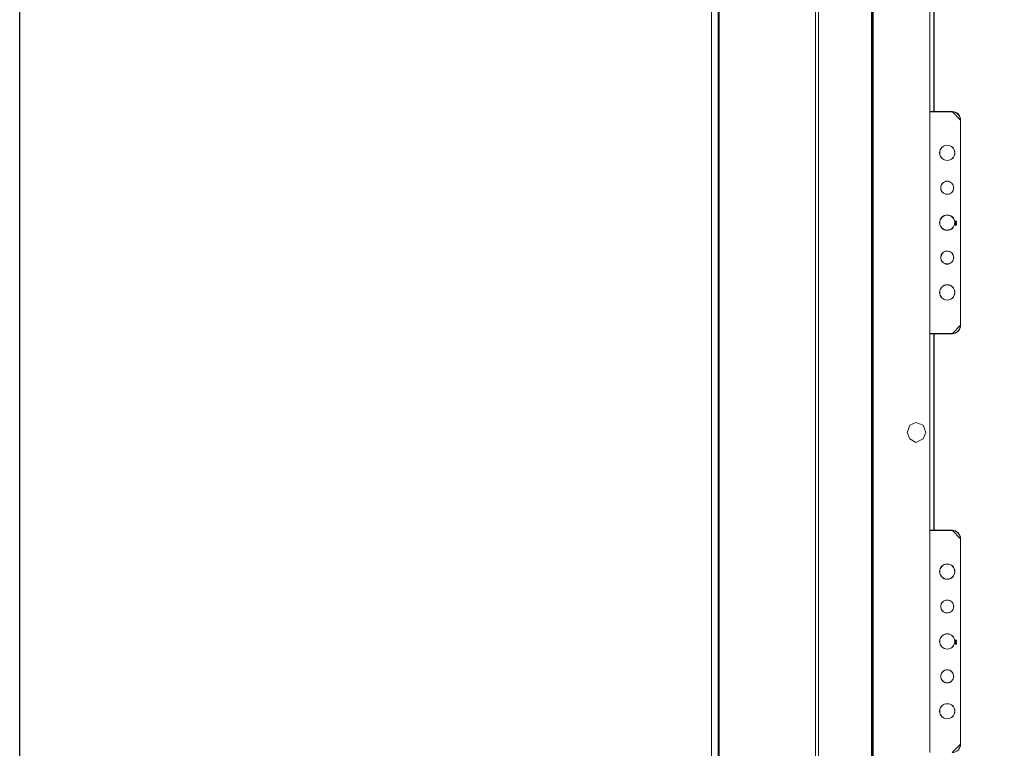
# Model space of a CAD drawing. Header units: millimetres. Extents: x -1290 to 1795, y -4192 to -1311.
# Tile 670 of 1056: x 1365 to 1435, y -2619 to -2567. Entities that reach past the tile are written whole.
import ezdxf

# ---------------------------------------------------------------- set-up
doc = ezdxf.new("R2010")
doc.units = ezdxf.units.MM
doc.linetypes.add('REDNIA', pattern=[0])
doc.layers.add('51', color=7, linetype='Continuous')
doc.layers.add('Aparatura', color=7, linetype='Continuous', lineweight=13)

# ---------------------------------------------------------------- blocks, each defined once
blk = doc.blocks.new('*U329')
at = {"layer": '51', "color": 254}
for points in [[(86.15357, -349.544654), (86.839261, -349.544654), (86.15357, -349.544654)], [(86.370198, -349.268169), (86.370198, -350.07249), (86.370198, -349.268169)]]:
    blk.add_lwpolyline(points, close=True, dxfattribs=at)
blk = doc.blocks.new('*U342')
at = {"layer": '51', "color": 254}
for points in [[(86.15357, -350.467469), (86.839261, -350.467469), (86.15357, -350.467469)], [(86.370198, -350.190984), (86.370198, -350.934262), (86.370198, -350.190984)], [(86.15357, -499.466103), (86.839261, -499.466103), (86.15357, -499.466103)], [(86.370198, -499.189618), (86.370198, -499.993938), (86.370198, -499.189618)]]:
    blk.add_lwpolyline(points, close=True, dxfattribs=at)
blk = doc.blocks.new('*U356')
at = {"layer": '51', "color": 254}
for points in [[(86.15357, -500.388917), (86.839261, -500.388917), (86.15357, -500.388917)], [(86.370198, -500.112432), (86.370198, -500.855711), (86.370198, -500.112432)]]:
    blk.add_lwpolyline(points, close=True, dxfattribs=at)

msp = doc.modelspace()

# ---------------------------------------------------------------- linework, layer by layer
at = {"layer": 'Aparatura', "color": 7, "lineweight": 13}
for points in [[(1414.284, -2691.042), (1414.284, -2678.186), (1414.548, -2678.186), (1414.548, -2678.186), (1414.548, -2514.25), (1414.284, -2514.25), (1414.284, -2501.443), (1414.717, -2500.421), (1415.679, -2500.048), (1429.49, -2500.048), (1429.49, -2500.313), (1532.466, -2500.313), (1532.466, -2500.048), (1546.277, -2500.048), (1547.239, -2500.421), (1547.672, -2501.443), (1547.672, -2514.25), (1547.408, -2514.25), (1547.408, -2678.186), (1547.672, -2678.186), (1547.672, -2691.042)], [(1414.284, -2691.042), (1414.284, -2678.186), (1414.548, -2678.186), (1414.548, -2678.186), (1414.548, -2514.25), (1414.284, -2514.25), (1414.284, -2501.443), (1414.717, -2500.421), (1415.679, -2500.048), (1429.49, -2500.048), (1429.49, -2500.313), (1532.466, -2500.313), (1532.466, -2500.048), (1546.277, -2500.048), (1547.239, -2500.421), (1547.672, -2501.443), (1547.672, -2514.25), (1547.408, -2514.25), (1547.408, -2678.186), (1547.672, -2678.186), (1547.672, -2691.042)], [(1414.29, -2691.036), (1414.29, -2678.181), (1414.555, -2678.181), (1414.555, -2678.181), (1414.555, -2514.256), (1414.29, -2514.256), (1414.29, -2501.449), (1414.723, -2500.427), (1415.686, -2500.055), (1429.495, -2500.055), (1429.495, -2500.319), (1532.461, -2500.319), (1532.461, -2500.055), (1546.271, -2500.055), (1547.233, -2500.427), (1547.666, -2501.449), (1547.666, -2514.256), (1547.401, -2514.256), (1547.401, -2678.181), (1547.666, -2678.181), (1547.666, -2691.036)], [(1414.078, -2681.198), (1414.078, -2511.287)], [(1425.58, -2511.346), (1425.58, -2681.223)], [(1425.635, -2680.884), (1425.635, -2511.444)], [(1414.627, -2514.352), (1414.627, -2678.229)], [(1429.993, -2559.178), (1429.993, -2573.273), (1430.09, -2573.273), (1431.295, -2573.273), (1431.415, -2573.285), (1431.524, -2573.321), (1431.632, -2573.369), (1431.717, -2573.441), (1431.789, -2573.537), (1431.849, -2573.646), (1431.885, -2573.754), (1431.897, -2573.874), (1431.897, -2588.558), (1431.885, -2588.678), (1431.849, -2588.786), (1431.789, -2588.895), (1431.717, -2588.979), (1431.632, -2589.051), (1431.524, -2589.111), (1431.415, -2589.147), (1431.295, -2589.159), (1430.09, -2589.159), (1429.993, -2589.159), (1429.993, -2603.242), (1430.09, -2603.242), (1431.295, -2603.242), (1431.415, -2603.254), (1431.524, -2603.29), (1431.632, -2603.35), (1431.717, -2603.422), (1431.789, -2603.518), (1431.849, -2603.614), (1431.885, -2603.735), (1431.897, -2603.843), (1431.897, -2618.539), (1431.885, -2618.659), (1431.849, -2618.767), (1431.789, -2618.875)], [(1430, -2559.181), (1430, -2573.275), (1430.096, -2573.275), (1431.299, -2573.275), (1431.419, -2573.287), (1431.528, -2573.323), (1431.636, -2573.371), (1431.72, -2573.443), (1431.792, -2573.539), (1431.852, -2573.647), (1431.888, -2573.756), (1431.9, -2573.876), (1431.9, -2588.558), (1431.888, -2588.679), (1431.852, -2588.787), (1431.792, -2588.895), (1431.72, -2588.979), (1431.636, -2589.052), (1431.528, -2589.112), (1431.419, -2589.148), (1431.299, -2589.16), (1430.096, -2589.16), (1430, -2589.16), (1430, -2603.241), (1430.096, -2603.241), (1431.299, -2603.241), (1431.419, -2603.253), (1431.528, -2603.289), (1431.636, -2603.349), (1431.72, -2603.421), (1431.792, -2603.518), (1431.852, -2603.614), (1431.888, -2603.734), (1431.9, -2603.842), (1431.9, -2618.537), (1431.888, -2618.657), (1431.852, -2618.765), (1431.792, -2618.874)], [(1431.798, -2618.88), (1431.859, -2618.772), (1431.895, -2618.663), (1431.907, -2618.543), (1431.907, -2603.836), (1431.895, -2603.728), (1431.859, -2603.608), (1431.798, -2603.511), (1431.726, -2603.415), (1431.641, -2603.343), (1431.532, -2603.283), (1431.423, -2603.247), (1431.302, -2603.235), (1430.092, -2603.235), (1429.995, -2603.235), (1429.693, -2603.235), (1429.693, -2603.487), (1429.693, -2603.487), (1429.693, -2619.145)]]:
    msp.add_lwpolyline(points, dxfattribs=at)
for points in [[(1421.525, -2506.854), (1421.525, -2685.583), (1421.525, -2506.854)], [(1421.73, -2506.854), (1421.73, -2685.583), (1421.73, -2506.854)], [(1536.436, -2511.287), (1426.667, -2511.287), (1426.582, -2511.287), (1425.52, -2511.287), (1425.52, -2681.198), (1536.436, -2681.198), (1536.436, -2511.287)], [(1425.635, -2680.884), (1535.26, -2680.884), (1535.344, -2680.884), (1536.321, -2680.884), (1536.321, -2511.444), (1425.635, -2511.444), (1425.635, -2680.884)], [(1414.548, -2514.25), (1414.548, -2678.187), (1414.548, -2514.25)], [(1425.581, -2678.229), (1425.581, -2514.352), (1415.697, -2514.352), (1414.627, -2514.352), (1414.627, -2678.229), (1415.697, -2678.229), (1425.581, -2678.229)], [(1425.581, -2678.229), (1425.581, -2514.352), (1415.697, -2514.352), (1414.627, -2514.352), (1414.627, -2678.229), (1415.697, -2678.229), (1425.581, -2678.229)], [(1429.693, -2559.175), (1429.693, -2573.534), (1429.693, -2559.175)], [(1430.007, -2573.281), (1430.007, -2559.175), (1429.693, -2559.175), (1429.693, -2573.281), (1430.007, -2573.281)], [(1430, -2573.275), (1430, -2559.181), (1429.699, -2559.181), (1429.699, -2573.275), (1430, -2573.275)], [(1429.993, -2559.175), (1429.993, -2573.281), (1429.993, -2559.175)], [(1429.693, -2573.268), (1429.693, -2589.166), (1429.693, -2573.268)], [(1429.693, -2573.268), (1430.103, -2573.268), (1429.693, -2573.268)], [(1429.693, -2573.521), (1429.693, -2589.166), (1429.995, -2589.166), (1430.092, -2589.166), (1431.302, -2589.166), (1431.423, -2589.154), (1431.532, -2589.118), (1431.641, -2589.058), (1431.726, -2588.986), (1431.798, -2588.901), (1431.859, -2588.793), (1431.895, -2588.685), (1431.907, -2588.564), (1431.907, -2573.87), (1431.895, -2573.75), (1431.859, -2573.641), (1431.798, -2573.533), (1431.726, -2573.437), (1431.641, -2573.364), (1431.532, -2573.316), (1431.423, -2573.28), (1431.302, -2573.268), (1430.092, -2573.268), (1429.995, -2573.268), (1429.693, -2573.268), (1429.693, -2573.521)], [(1431.306, -2573.268), (1430.09, -2573.268), (1431.306, -2573.268)], [(1431.907, -2573.883), (1431.895, -2573.76), (1431.858, -2573.649), (1431.797, -2573.538), (1431.723, -2573.44), (1431.637, -2573.366), (1431.526, -2573.317), (1431.415, -2573.28), (1431.292, -2573.268), (1431.907, -2573.883)], [(1431.894, -2573.869), (1431.894, -2588.565), (1431.894, -2573.869)], [(1431.498, -2576.221), (1431.486, -2576.111), (1431.449, -2576.002), (1431.401, -2575.917), (1431.34, -2575.831), (1431.255, -2575.771), (1431.157, -2575.722), (1431.06, -2575.685), (1430.95, -2575.673), (1430.841, -2575.685), (1430.731, -2575.722), (1430.646, -2575.771), (1430.561, -2575.831), (1430.5, -2575.917), (1430.439, -2576.002), (1430.414, -2576.111), (1430.402, -2576.221), (1430.414, -2576.33), (1430.439, -2576.428), (1430.5, -2576.525), (1430.561, -2576.61), (1430.646, -2576.671), (1430.731, -2576.72), (1430.841, -2576.756), (1430.95, -2576.768), (1431.06, -2576.756), (1431.157, -2576.72), (1431.255, -2576.671), (1431.34, -2576.61), (1431.401, -2576.525), (1431.449, -2576.428), (1431.486, -2576.33), (1431.498, -2576.221)], [(1431.498, -2576.221), (1431.486, -2576.33), (1431.449, -2576.428), (1431.401, -2576.525), (1431.34, -2576.61), (1431.255, -2576.671), (1431.157, -2576.72), (1431.06, -2576.756), (1430.95, -2576.768), (1430.841, -2576.756), (1430.731, -2576.72), (1430.646, -2576.671), (1430.561, -2576.61), (1430.5, -2576.525), (1430.439, -2576.428), (1430.414, -2576.33), (1430.402, -2576.221), (1430.414, -2576.111), (1430.439, -2576.002), (1430.5, -2575.917), (1430.561, -2575.831), (1430.646, -2575.771), (1430.731, -2575.722), (1430.841, -2575.685), (1430.95, -2575.673), (1431.06, -2575.685), (1431.157, -2575.722), (1431.255, -2575.771), (1431.34, -2575.831), (1431.401, -2575.917), (1431.449, -2576.002), (1431.486, -2576.111), (1431.498, -2576.221)], [(1430.402, -2576.221), (1430.414, -2576.33), (1430.439, -2576.428), (1430.5, -2576.525), (1430.561, -2576.61), (1430.646, -2576.671), (1430.731, -2576.72), (1430.841, -2576.756), (1430.95, -2576.768), (1431.06, -2576.756), (1431.157, -2576.72), (1431.255, -2576.671), (1431.34, -2576.61), (1431.401, -2576.525), (1431.449, -2576.428), (1431.486, -2576.33), (1431.498, -2576.221), (1431.486, -2576.111), (1431.449, -2576.002), (1431.401, -2575.917), (1431.34, -2575.831), (1431.255, -2575.771), (1431.157, -2575.722), (1431.06, -2575.685), (1430.95, -2575.673), (1430.841, -2575.685), (1430.731, -2575.722), (1430.646, -2575.771), (1430.561, -2575.831), (1430.5, -2575.917), (1430.439, -2576.002), (1430.414, -2576.111), (1430.402, -2576.221)], [(1430.409, -2576.221), (1430.421, -2576.329), (1430.445, -2576.425), (1430.505, -2576.522), (1430.565, -2576.606), (1430.649, -2576.666), (1430.734, -2576.714), (1430.842, -2576.75), (1430.95, -2576.762), (1431.059, -2576.75), (1431.155, -2576.714), (1431.251, -2576.666), (1431.335, -2576.606), (1431.396, -2576.522), (1431.444, -2576.425), (1431.48, -2576.329), (1431.492, -2576.221), (1431.48, -2576.113), (1431.444, -2576.004), (1431.396, -2575.92), (1431.335, -2575.836), (1431.251, -2575.776), (1431.155, -2575.728), (1431.059, -2575.692), (1430.95, -2575.68), (1430.842, -2575.692), (1430.734, -2575.728), (1430.649, -2575.776), (1430.565, -2575.836), (1430.505, -2575.92), (1430.445, -2576.004), (1430.421, -2576.113), (1430.409, -2576.221)], [(1431.414, -2578.722), (1431.402, -2578.625), (1431.377, -2578.539), (1431.328, -2578.454), (1431.28, -2578.393), (1431.206, -2578.332), (1431.133, -2578.283), (1431.036, -2578.259), (1430.95, -2578.246), (1430.853, -2578.259), (1430.767, -2578.283), (1430.682, -2578.332), (1430.621, -2578.393), (1430.56, -2578.454), (1430.523, -2578.539), (1430.486, -2578.625), (1430.486, -2578.722), (1430.486, -2578.808), (1430.523, -2578.905), (1430.56, -2578.978), (1430.621, -2579.051), (1430.682, -2579.1), (1430.767, -2579.149), (1430.853, -2579.173), (1430.95, -2579.186), (1431.036, -2579.173), (1431.133, -2579.149), (1431.206, -2579.1), (1431.28, -2579.051), (1431.328, -2578.978), (1431.377, -2578.905), (1431.402, -2578.808), (1431.414, -2578.722)], [(1431.414, -2578.722), (1431.402, -2578.808), (1431.377, -2578.905), (1431.328, -2578.978), (1431.28, -2579.051), (1431.206, -2579.1), (1431.133, -2579.149), (1431.036, -2579.173), (1430.95, -2579.186), (1430.853, -2579.173), (1430.767, -2579.149), (1430.682, -2579.1), (1430.621, -2579.051), (1430.56, -2578.978), (1430.523, -2578.905), (1430.486, -2578.808), (1430.486, -2578.722), (1430.486, -2578.625), (1430.523, -2578.539), (1430.56, -2578.454), (1430.621, -2578.393), (1430.682, -2578.332), (1430.767, -2578.283), (1430.853, -2578.259), (1430.95, -2578.246), (1431.036, -2578.259), (1431.133, -2578.283), (1431.206, -2578.332), (1431.28, -2578.393), (1431.328, -2578.454), (1431.377, -2578.539), (1431.402, -2578.625), (1431.414, -2578.722)], [(1430.95, -2579.186), (1431.036, -2579.173), (1431.133, -2579.149), (1431.206, -2579.1), (1431.28, -2579.051), (1431.328, -2578.978), (1431.377, -2578.905), (1431.402, -2578.808), (1431.414, -2578.722), (1431.402, -2578.625), (1431.377, -2578.539), (1431.328, -2578.454), (1431.28, -2578.393), (1431.206, -2578.332), (1431.133, -2578.283), (1431.036, -2578.259), (1430.95, -2578.246), (1430.853, -2578.259), (1430.767, -2578.283), (1430.682, -2578.332), (1430.621, -2578.393), (1430.56, -2578.454), (1430.523, -2578.539), (1430.486, -2578.625), (1430.486, -2578.722), (1430.486, -2578.808), (1430.523, -2578.905), (1430.56, -2578.978), (1430.621, -2579.051), (1430.682, -2579.1), (1430.767, -2579.149), (1430.853, -2579.173), (1430.95, -2579.186)], [(1430.95, -2579.179), (1431.034, -2579.167), (1431.131, -2579.143), (1431.203, -2579.095), (1431.275, -2579.047), (1431.323, -2578.975), (1431.371, -2578.902), (1431.395, -2578.806), (1431.407, -2578.722), (1431.395, -2578.626), (1431.371, -2578.542), (1431.323, -2578.457), (1431.275, -2578.397), (1431.203, -2578.337), (1431.131, -2578.289), (1431.034, -2578.265), (1430.95, -2578.253), (1430.854, -2578.265), (1430.77, -2578.289), (1430.685, -2578.337), (1430.625, -2578.397), (1430.565, -2578.457), (1430.529, -2578.542), (1430.493, -2578.626), (1430.493, -2578.722), (1430.493, -2578.806), (1430.529, -2578.902), (1430.565, -2578.975), (1430.625, -2579.047), (1430.685, -2579.095), (1430.77, -2579.143), (1430.854, -2579.167), (1430.95, -2579.179)], [(1431.498, -2581.211), (1431.486, -2581.101), (1431.449, -2581.004), (1431.401, -2580.907), (1431.34, -2580.834), (1431.255, -2580.761), (1431.157, -2580.712), (1431.06, -2580.675), (1430.95, -2580.675), (1430.841, -2580.675), (1430.731, -2580.712), (1430.646, -2580.761), (1430.561, -2580.834), (1430.5, -2580.907), (1430.439, -2581.004), (1430.414, -2581.101), (1430.402, -2581.211), (1430.414, -2581.321), (1430.439, -2581.43), (1430.5, -2581.515), (1430.561, -2581.601), (1430.646, -2581.674), (1430.731, -2581.722), (1430.841, -2581.747), (1430.95, -2581.759), (1431.06, -2581.747), (1431.157, -2581.722), (1431.255, -2581.674), (1431.34, -2581.601), (1431.401, -2581.515), (1431.449, -2581.43), (1431.486, -2581.321), (1431.498, -2581.211)], [(1430.95, -2581.759), (1431.06, -2581.747), (1431.157, -2581.722), (1431.255, -2581.674), (1431.34, -2581.601), (1431.401, -2581.515), (1431.449, -2581.43), (1431.486, -2581.321), (1431.498, -2581.211), (1431.486, -2581.101), (1431.449, -2581.004), (1431.401, -2580.907), (1431.34, -2580.834), (1431.255, -2580.761), (1431.157, -2580.712), (1431.06, -2580.675), (1430.95, -2580.675), (1430.841, -2580.675), (1430.731, -2580.712), (1430.646, -2580.761), (1430.561, -2580.834), (1430.5, -2580.907), (1430.439, -2581.004), (1430.414, -2581.101), (1430.402, -2581.211), (1430.414, -2581.321), (1430.439, -2581.43), (1430.5, -2581.515), (1430.561, -2581.601), (1430.646, -2581.674), (1430.731, -2581.722), (1430.841, -2581.747), (1430.95, -2581.759)], [(1431.498, -2581.211), (1431.486, -2581.321), (1431.449, -2581.43), (1431.401, -2581.515), (1431.34, -2581.601), (1431.255, -2581.674), (1431.157, -2581.722), (1431.06, -2581.747), (1430.95, -2581.759), (1430.841, -2581.747), (1430.731, -2581.722), (1430.646, -2581.674), (1430.561, -2581.601), (1430.5, -2581.515), (1430.439, -2581.43), (1430.414, -2581.321), (1430.402, -2581.211), (1430.414, -2581.101), (1430.439, -2581.004), (1430.5, -2580.907), (1430.561, -2580.834), (1430.646, -2580.761), (1430.731, -2580.712), (1430.841, -2580.675), (1430.95, -2580.675), (1431.06, -2580.675), (1431.157, -2580.712), (1431.255, -2580.761), (1431.34, -2580.834), (1431.401, -2580.907), (1431.449, -2581.004), (1431.486, -2581.101), (1431.498, -2581.211)], [(1430.95, -2581.752), (1431.059, -2581.74), (1431.155, -2581.716), (1431.251, -2581.668), (1431.335, -2581.596), (1431.396, -2581.512), (1431.444, -2581.428), (1431.48, -2581.319), (1431.492, -2581.211), (1431.48, -2581.103), (1431.444, -2581.007), (1431.396, -2580.91), (1431.335, -2580.838), (1431.251, -2580.766), (1431.155, -2580.718), (1431.059, -2580.682), (1430.95, -2580.682), (1430.842, -2580.682), (1430.734, -2580.718), (1430.649, -2580.766), (1430.565, -2580.838), (1430.505, -2580.91), (1430.445, -2581.007), (1430.421, -2581.103), (1430.409, -2581.211), (1430.421, -2581.319), (1430.445, -2581.428), (1430.505, -2581.512), (1430.565, -2581.596), (1430.649, -2581.668), (1430.734, -2581.716), (1430.842, -2581.74), (1430.95, -2581.752)], [(1431.414, -2583.712), (1431.402, -2583.615), (1431.377, -2583.53), (1431.328, -2583.456), (1431.28, -2583.383), (1431.206, -2583.322), (1431.133, -2583.286), (1431.036, -2583.261), (1430.95, -2583.249), (1430.853, -2583.261), (1430.767, -2583.286), (1430.682, -2583.322), (1430.621, -2583.383), (1430.56, -2583.456), (1430.523, -2583.53), (1430.486, -2583.615), (1430.486, -2583.712), (1430.486, -2583.81), (1430.523, -2583.895), (1430.56, -2583.969), (1430.621, -2584.042), (1430.682, -2584.103), (1430.767, -2584.139), (1430.853, -2584.176), (1430.95, -2584.176), (1431.036, -2584.176), (1431.133, -2584.139), (1431.206, -2584.103), (1431.28, -2584.042), (1431.328, -2583.969), (1431.377, -2583.895), (1431.402, -2583.81), (1431.414, -2583.712)], [(1430.95, -2584.176), (1431.036, -2584.176), (1431.133, -2584.139), (1431.206, -2584.103), (1431.28, -2584.042), (1431.328, -2583.969), (1431.377, -2583.895), (1431.402, -2583.81), (1431.414, -2583.712), (1431.402, -2583.615), (1431.377, -2583.53), (1431.328, -2583.456), (1431.28, -2583.383), (1431.206, -2583.322), (1431.133, -2583.286), (1431.036, -2583.261), (1430.95, -2583.249), (1430.853, -2583.261), (1430.767, -2583.286), (1430.682, -2583.322), (1430.621, -2583.383), (1430.56, -2583.456), (1430.523, -2583.53), (1430.486, -2583.615), (1430.486, -2583.712), (1430.486, -2583.81), (1430.523, -2583.895), (1430.56, -2583.969), (1430.621, -2584.042), (1430.682, -2584.103), (1430.767, -2584.139), (1430.853, -2584.176), (1430.95, -2584.176)], [(1430.95, -2583.249), (1431.036, -2583.261), (1431.133, -2583.286), (1431.206, -2583.322), (1431.28, -2583.383), (1431.328, -2583.456), (1431.377, -2583.53), (1431.402, -2583.615), (1431.414, -2583.712), (1431.402, -2583.81), (1431.377, -2583.895), (1431.328, -2583.969), (1431.28, -2584.042), (1431.206, -2584.103), (1431.133, -2584.139), (1431.036, -2584.176), (1430.95, -2584.176), (1430.853, -2584.176), (1430.767, -2584.139), (1430.682, -2584.103), (1430.621, -2584.042), (1430.56, -2583.969), (1430.523, -2583.895), (1430.486, -2583.81), (1430.486, -2583.712), (1430.486, -2583.615), (1430.523, -2583.53), (1430.56, -2583.456), (1430.621, -2583.383), (1430.682, -2583.322), (1430.767, -2583.286), (1430.853, -2583.261), (1430.95, -2583.249)], [(1430.95, -2584.17), (1431.034, -2584.17), (1431.131, -2584.134), (1431.203, -2584.097), (1431.275, -2584.037), (1431.323, -2583.965), (1431.371, -2583.893), (1431.395, -2583.809), (1431.407, -2583.712), (1431.395, -2583.616), (1431.371, -2583.532), (1431.323, -2583.46), (1431.275, -2583.388), (1431.203, -2583.328), (1431.131, -2583.291), (1431.034, -2583.267), (1430.95, -2583.255), (1430.854, -2583.267), (1430.77, -2583.291), (1430.685, -2583.328), (1430.625, -2583.388), (1430.565, -2583.46), (1430.529, -2583.532), (1430.493, -2583.616), (1430.493, -2583.712), (1430.493, -2583.809), (1430.529, -2583.893), (1430.565, -2583.965), (1430.625, -2584.037), (1430.685, -2584.097), (1430.77, -2584.134), (1430.854, -2584.17), (1430.95, -2584.17)], [(1431.498, -2586.214), (1431.486, -2586.104), (1431.449, -2585.995), (1431.401, -2585.909), (1431.34, -2585.824), (1431.255, -2585.763), (1431.157, -2585.702), (1431.06, -2585.678), (1430.95, -2585.666), (1430.841, -2585.678), (1430.731, -2585.702), (1430.646, -2585.763), (1430.561, -2585.824), (1430.5, -2585.909), (1430.439, -2585.995), (1430.414, -2586.104), (1430.402, -2586.214), (1430.414, -2586.323), (1430.439, -2586.421), (1430.5, -2586.518), (1430.561, -2586.603), (1430.646, -2586.664), (1430.731, -2586.713), (1430.841, -2586.749), (1430.95, -2586.761), (1431.06, -2586.749), (1431.157, -2586.713), (1431.255, -2586.664), (1431.34, -2586.603), (1431.401, -2586.518), (1431.449, -2586.421), (1431.486, -2586.323), (1431.498, -2586.214)], [(1431.498, -2586.214), (1431.486, -2586.104), (1431.449, -2585.995), (1431.401, -2585.909), (1431.34, -2585.824), (1431.255, -2585.763), (1431.157, -2585.702), (1431.06, -2585.678), (1430.95, -2585.666), (1430.841, -2585.678), (1430.731, -2585.702), (1430.646, -2585.763), (1430.561, -2585.824), (1430.5, -2585.909), (1430.439, -2585.995), (1430.414, -2586.104), (1430.402, -2586.214), (1430.414, -2586.323), (1430.439, -2586.421), (1430.5, -2586.518), (1430.561, -2586.603), (1430.646, -2586.664), (1430.731, -2586.713), (1430.841, -2586.749), (1430.95, -2586.761), (1431.06, -2586.749), (1431.157, -2586.713), (1431.255, -2586.664), (1431.34, -2586.603), (1431.401, -2586.518), (1431.449, -2586.421), (1431.486, -2586.323), (1431.498, -2586.214)], [(1430.95, -2585.666), (1431.06, -2585.678), (1431.157, -2585.702), (1431.255, -2585.763), (1431.34, -2585.824), (1431.401, -2585.909), (1431.449, -2585.995), (1431.486, -2586.104), (1431.498, -2586.214), (1431.486, -2586.323), (1431.449, -2586.421), (1431.401, -2586.518), (1431.34, -2586.603), (1431.255, -2586.664), (1431.157, -2586.713), (1431.06, -2586.749), (1430.95, -2586.761), (1430.841, -2586.749), (1430.731, -2586.713), (1430.646, -2586.664), (1430.561, -2586.603), (1430.5, -2586.518), (1430.439, -2586.421), (1430.414, -2586.323), (1430.402, -2586.214), (1430.414, -2586.104), (1430.439, -2585.995), (1430.5, -2585.909), (1430.561, -2585.824), (1430.646, -2585.763), (1430.731, -2585.702), (1430.841, -2585.678), (1430.95, -2585.666)], [(1431.492, -2586.214), (1431.48, -2586.105), (1431.444, -2585.997), (1431.396, -2585.913), (1431.335, -2585.829), (1431.251, -2585.769), (1431.155, -2585.708), (1431.059, -2585.684), (1430.95, -2585.672), (1430.842, -2585.684), (1430.734, -2585.708), (1430.649, -2585.769), (1430.565, -2585.829), (1430.505, -2585.913), (1430.445, -2585.997), (1430.421, -2586.105), (1430.409, -2586.214), (1430.421, -2586.322), (1430.445, -2586.418), (1430.505, -2586.514), (1430.565, -2586.599), (1430.649, -2586.659), (1430.734, -2586.707), (1430.842, -2586.743), (1430.95, -2586.755), (1431.059, -2586.743), (1431.155, -2586.707), (1431.251, -2586.659), (1431.335, -2586.599), (1431.396, -2586.514), (1431.444, -2586.418), (1431.48, -2586.322), (1431.492, -2586.214)], [(1431.292, -2589.166), (1431.415, -2589.154), (1431.526, -2589.117), (1431.637, -2589.056), (1431.723, -2588.982), (1431.797, -2588.896), (1431.858, -2588.785), (1431.895, -2588.675), (1431.907, -2588.552), (1431.292, -2589.166)], [(1429.693, -2589.153), (1429.693, -2603.5), (1429.693, -2589.153)], [(1429.693, -2589.153), (1430.103, -2589.153), (1429.693, -2589.153)], [(1430.007, -2603.247), (1430.007, -2589.153), (1429.693, -2589.153), (1429.693, -2603.247), (1430.007, -2603.247)], [(1430, -2603.241), (1430, -2589.16), (1429.699, -2589.16), (1429.699, -2603.241), (1430, -2603.241)], [(1429.993, -2589.153), (1429.993, -2603.247), (1429.993, -2589.153)], [(1431.306, -2589.153), (1430.09, -2589.153), (1431.306, -2589.153)], [(1429.407, -2596.242), (1429.226, -2595.711), (1428.695, -2595.531), (1428.259, -2595.711), (1428.079, -2596.242), (1428.259, -2596.688), (1428.695, -2596.954), (1429.226, -2596.688), (1429.407, -2596.242)], [(1429.407, -2596.242), (1429.226, -2595.711), (1428.695, -2595.531), (1428.259, -2595.711), (1428.079, -2596.242), (1428.259, -2596.688), (1428.695, -2596.954), (1429.226, -2596.688), (1429.407, -2596.242)], [(1429.226, -2595.711), (1429.407, -2596.242), (1429.226, -2596.688), (1428.695, -2596.954), (1428.259, -2596.688), (1428.079, -2596.242), (1428.259, -2595.711), (1428.695, -2595.531), (1429.226, -2595.711)], [(1429.693, -2603.235), (1429.693, -2619.145), (1429.693, -2603.235)], [(1429.693, -2603.235), (1430.103, -2603.235), (1429.693, -2603.235)], [(1431.306, -2603.235), (1430.09, -2603.235), (1431.306, -2603.235)], [(1431.907, -2603.849), (1431.895, -2603.738), (1431.858, -2603.615), (1431.797, -2603.517), (1431.723, -2603.419), (1431.637, -2603.345), (1431.526, -2603.284), (1431.415, -2603.247), (1431.292, -2603.235), (1431.907, -2603.849)], [(1431.894, -2603.836), (1431.894, -2618.543), (1431.894, -2603.836)], [(1431.498, -2606.199), (1431.486, -2606.09), (1431.449, -2605.98), (1431.401, -2605.883), (1431.34, -2605.81), (1431.255, -2605.737), (1431.157, -2605.688), (1431.06, -2605.664), (1430.95, -2605.651), (1430.841, -2605.664), (1430.731, -2605.688), (1430.646, -2605.737), (1430.561, -2605.81), (1430.5, -2605.883), (1430.439, -2605.98), (1430.414, -2606.09), (1430.402, -2606.199), (1430.414, -2606.309), (1430.439, -2606.406), (1430.5, -2606.503), (1430.561, -2606.577), (1430.646, -2606.65), (1430.731, -2606.698), (1430.841, -2606.735), (1430.95, -2606.735), (1431.06, -2606.735), (1431.157, -2606.698), (1431.255, -2606.65), (1431.34, -2606.577), (1431.401, -2606.503), (1431.449, -2606.406), (1431.486, -2606.309), (1431.498, -2606.199)], [(1431.498, -2606.199), (1431.486, -2606.309), (1431.449, -2606.406), (1431.401, -2606.503), (1431.34, -2606.577), (1431.255, -2606.65), (1431.157, -2606.698), (1431.06, -2606.735), (1430.95, -2606.735), (1430.841, -2606.735), (1430.731, -2606.698), (1430.646, -2606.65), (1430.561, -2606.577), (1430.5, -2606.503), (1430.439, -2606.406), (1430.414, -2606.309), (1430.402, -2606.199), (1430.414, -2606.09), (1430.439, -2605.98), (1430.5, -2605.883), (1430.561, -2605.81), (1430.646, -2605.737), (1430.731, -2605.688), (1430.841, -2605.664), (1430.95, -2605.651), (1431.06, -2605.664), (1431.157, -2605.688), (1431.255, -2605.737), (1431.34, -2605.81), (1431.401, -2605.883), (1431.449, -2605.98), (1431.486, -2606.09), (1431.498, -2606.199)], [(1430.95, -2606.735), (1431.06, -2606.735), (1431.157, -2606.698), (1431.255, -2606.65), (1431.34, -2606.577), (1431.401, -2606.503), (1431.449, -2606.406), (1431.486, -2606.309), (1431.498, -2606.199), (1431.486, -2606.09), (1431.449, -2605.98), (1431.401, -2605.883), (1431.34, -2605.81), (1431.255, -2605.737), (1431.157, -2605.688), (1431.06, -2605.664), (1430.95, -2605.651), (1430.841, -2605.664), (1430.731, -2605.688), (1430.646, -2605.737), (1430.561, -2605.81), (1430.5, -2605.883), (1430.439, -2605.98), (1430.414, -2606.09), (1430.402, -2606.199), (1430.414, -2606.309), (1430.439, -2606.406), (1430.5, -2606.503), (1430.561, -2606.577), (1430.646, -2606.65), (1430.731, -2606.698), (1430.841, -2606.735), (1430.95, -2606.735)], [(1430.95, -2606.728), (1431.059, -2606.728), (1431.155, -2606.692), (1431.251, -2606.644), (1431.335, -2606.572), (1431.396, -2606.5), (1431.444, -2606.404), (1431.48, -2606.307), (1431.492, -2606.199), (1431.48, -2606.091), (1431.444, -2605.983), (1431.396, -2605.886), (1431.335, -2605.814), (1431.251, -2605.742), (1431.155, -2605.694), (1431.059, -2605.67), (1430.95, -2605.658), (1430.842, -2605.67), (1430.734, -2605.694), (1430.649, -2605.742), (1430.565, -2605.814), (1430.505, -2605.886), (1430.445, -2605.983), (1430.421, -2606.091), (1430.409, -2606.199), (1430.421, -2606.307), (1430.445, -2606.404), (1430.505, -2606.5), (1430.565, -2606.572), (1430.649, -2606.644), (1430.734, -2606.692), (1430.842, -2606.728), (1430.95, -2606.728)], [(1431.414, -2608.688), (1431.402, -2608.603), (1431.377, -2608.505), (1431.328, -2608.432), (1431.28, -2608.359), (1431.206, -2608.31), (1431.133, -2608.261), (1431.036, -2608.237), (1430.95, -2608.225), (1430.853, -2608.237), (1430.767, -2608.261), (1430.682, -2608.31), (1430.621, -2608.359), (1430.56, -2608.432), (1430.523, -2608.505), (1430.486, -2608.603), (1430.486, -2608.688), (1430.486, -2608.786), (1430.523, -2608.871), (1430.56, -2608.957), (1430.621, -2609.018), (1430.682, -2609.078), (1430.767, -2609.115), (1430.853, -2609.152), (1430.95, -2609.152), (1431.036, -2609.152), (1431.133, -2609.115), (1431.206, -2609.078), (1431.28, -2609.018), (1431.328, -2608.957), (1431.377, -2608.871), (1431.402, -2608.786), (1431.414, -2608.688)], [(1430.486, -2608.688), (1430.486, -2608.786), (1430.523, -2608.871), (1430.56, -2608.957), (1430.621, -2609.018), (1430.682, -2609.078), (1430.767, -2609.115), (1430.853, -2609.152), (1430.95, -2609.152), (1431.036, -2609.152), (1431.133, -2609.115), (1431.206, -2609.078), (1431.28, -2609.018), (1431.328, -2608.957), (1431.377, -2608.871), (1431.402, -2608.786), (1431.414, -2608.688), (1431.402, -2608.603), (1431.377, -2608.505), (1431.328, -2608.432), (1431.28, -2608.359), (1431.206, -2608.31), (1431.133, -2608.261), (1431.036, -2608.237), (1430.95, -2608.225), (1430.853, -2608.237), (1430.767, -2608.261), (1430.682, -2608.31), (1430.621, -2608.359), (1430.56, -2608.432), (1430.523, -2608.505), (1430.486, -2608.603), (1430.486, -2608.688)], [(1430.95, -2608.225), (1431.036, -2608.237), (1431.133, -2608.261), (1431.206, -2608.31), (1431.28, -2608.359), (1431.328, -2608.432), (1431.377, -2608.505), (1431.402, -2608.603), (1431.414, -2608.688), (1431.402, -2608.786), (1431.377, -2608.871), (1431.328, -2608.957), (1431.28, -2609.018), (1431.206, -2609.078), (1431.133, -2609.115), (1431.036, -2609.152), (1430.95, -2609.152), (1430.853, -2609.152), (1430.767, -2609.115), (1430.682, -2609.078), (1430.621, -2609.018), (1430.56, -2608.957), (1430.523, -2608.871), (1430.486, -2608.786), (1430.486, -2608.688), (1430.486, -2608.603), (1430.523, -2608.505), (1430.56, -2608.432), (1430.621, -2608.359), (1430.682, -2608.31), (1430.767, -2608.261), (1430.853, -2608.237), (1430.95, -2608.225)], [(1430.493, -2608.688), (1430.493, -2608.785), (1430.529, -2608.869), (1430.565, -2608.953), (1430.625, -2609.013), (1430.685, -2609.073), (1430.77, -2609.109), (1430.854, -2609.146), (1430.95, -2609.146), (1431.034, -2609.146), (1431.131, -2609.109), (1431.203, -2609.073), (1431.275, -2609.013), (1431.323, -2608.953), (1431.371, -2608.869), (1431.395, -2608.785), (1431.407, -2608.688), (1431.395, -2608.604), (1431.371, -2608.508), (1431.323, -2608.436), (1431.275, -2608.363), (1431.203, -2608.315), (1431.131, -2608.267), (1431.034, -2608.243), (1430.95, -2608.231), (1430.854, -2608.243), (1430.77, -2608.267), (1430.685, -2608.315), (1430.625, -2608.363), (1430.565, -2608.436), (1430.529, -2608.508), (1430.493, -2608.604), (1430.493, -2608.688)], [(1431.498, -2611.189), (1431.486, -2611.08), (1431.449, -2610.983), (1431.401, -2610.885), (1431.34, -2610.8), (1431.255, -2610.739), (1431.157, -2610.69), (1431.06, -2610.654), (1430.95, -2610.642), (1430.841, -2610.654), (1430.731, -2610.69), (1430.646, -2610.739), (1430.561, -2610.8), (1430.5, -2610.885), (1430.439, -2610.983), (1430.414, -2611.08), (1430.402, -2611.189), (1430.414, -2611.299), (1430.439, -2611.396), (1430.5, -2611.494), (1430.561, -2611.579), (1430.646, -2611.64), (1430.731, -2611.688), (1430.841, -2611.725), (1430.95, -2611.737), (1431.06, -2611.725), (1431.157, -2611.688), (1431.255, -2611.64), (1431.34, -2611.579), (1431.401, -2611.494), (1431.449, -2611.396), (1431.486, -2611.299), (1431.498, -2611.189)], [(1430.402, -2611.189), (1430.414, -2611.299), (1430.439, -2611.396), (1430.5, -2611.494), (1430.561, -2611.579), (1430.646, -2611.64), (1430.731, -2611.688), (1430.841, -2611.725), (1430.95, -2611.737), (1431.06, -2611.725), (1431.157, -2611.688), (1431.255, -2611.64), (1431.34, -2611.579), (1431.401, -2611.494), (1431.449, -2611.396), (1431.486, -2611.299), (1431.498, -2611.189), (1431.486, -2611.08), (1431.449, -2610.983), (1431.401, -2610.885), (1431.34, -2610.8), (1431.255, -2610.739), (1431.157, -2610.69), (1431.06, -2610.654), (1430.95, -2610.642), (1430.841, -2610.654), (1430.731, -2610.69), (1430.646, -2610.739), (1430.561, -2610.8), (1430.5, -2610.885), (1430.439, -2610.983), (1430.414, -2611.08), (1430.402, -2611.189)], [(1430.402, -2611.189), (1430.414, -2611.08), (1430.439, -2610.983), (1430.5, -2610.885), (1430.561, -2610.8), (1430.646, -2610.739), (1430.731, -2610.69), (1430.841, -2610.654), (1430.95, -2610.642), (1431.06, -2610.654), (1431.157, -2610.69), (1431.255, -2610.739), (1431.34, -2610.8), (1431.401, -2610.885), (1431.449, -2610.983), (1431.486, -2611.08), (1431.498, -2611.189), (1431.486, -2611.299), (1431.449, -2611.396), (1431.401, -2611.494), (1431.34, -2611.579), (1431.255, -2611.64), (1431.157, -2611.688), (1431.06, -2611.725), (1430.95, -2611.737), (1430.841, -2611.725), (1430.731, -2611.688), (1430.646, -2611.64), (1430.561, -2611.579), (1430.5, -2611.494), (1430.439, -2611.396), (1430.414, -2611.299), (1430.402, -2611.189)], [(1430.409, -2611.19), (1430.421, -2611.298), (1430.445, -2611.394), (1430.505, -2611.49), (1430.565, -2611.574), (1430.649, -2611.635), (1430.734, -2611.683), (1430.842, -2611.719), (1430.95, -2611.731), (1431.059, -2611.719), (1431.155, -2611.683), (1431.251, -2611.635), (1431.335, -2611.574), (1431.396, -2611.49), (1431.444, -2611.394), (1431.48, -2611.298), (1431.492, -2611.19), (1431.48, -2611.081), (1431.444, -2610.985), (1431.396, -2610.889), (1431.335, -2610.805), (1431.251, -2610.744), (1431.155, -2610.696), (1431.059, -2610.66), (1430.95, -2610.648), (1430.842, -2610.66), (1430.734, -2610.696), (1430.649, -2610.744), (1430.565, -2610.805), (1430.505, -2610.889), (1430.445, -2610.985), (1430.421, -2611.081), (1430.409, -2611.19)], [(1431.414, -2613.691), (1431.402, -2613.593), (1431.377, -2613.508), (1431.328, -2613.423), (1431.28, -2613.362), (1431.206, -2613.301), (1431.133, -2613.252), (1431.036, -2613.227), (1430.95, -2613.215), (1430.853, -2613.227), (1430.767, -2613.252), (1430.682, -2613.301), (1430.621, -2613.362), (1430.56, -2613.423), (1430.523, -2613.508), (1430.486, -2613.593), (1430.486, -2613.691), (1430.486, -2613.776), (1430.523, -2613.874), (1430.56, -2613.947), (1430.621, -2614.02), (1430.682, -2614.069), (1430.767, -2614.118), (1430.853, -2614.142), (1430.95, -2614.154), (1431.036, -2614.142), (1431.133, -2614.118), (1431.206, -2614.069), (1431.28, -2614.02), (1431.328, -2613.947), (1431.377, -2613.874), (1431.402, -2613.776), (1431.414, -2613.691)], [(1430.95, -2614.154), (1431.036, -2614.142), (1431.133, -2614.118), (1431.206, -2614.069), (1431.28, -2614.02), (1431.328, -2613.947), (1431.377, -2613.874), (1431.402, -2613.776), (1431.414, -2613.691), (1431.402, -2613.593), (1431.377, -2613.508), (1431.328, -2613.423), (1431.28, -2613.362), (1431.206, -2613.301), (1431.133, -2613.252), (1431.036, -2613.227), (1430.95, -2613.215), (1430.853, -2613.227), (1430.767, -2613.252), (1430.682, -2613.301), (1430.621, -2613.362), (1430.56, -2613.423), (1430.523, -2613.508), (1430.486, -2613.593), (1430.486, -2613.691), (1430.486, -2613.776), (1430.523, -2613.874), (1430.56, -2613.947), (1430.621, -2614.02), (1430.682, -2614.069), (1430.767, -2614.118), (1430.853, -2614.142), (1430.95, -2614.154)], [(1430.95, -2613.215), (1431.036, -2613.227), (1431.133, -2613.252), (1431.206, -2613.301), (1431.28, -2613.362), (1431.328, -2613.423), (1431.377, -2613.508), (1431.402, -2613.593), (1431.414, -2613.691), (1431.402, -2613.776), (1431.377, -2613.874), (1431.328, -2613.947), (1431.28, -2614.02), (1431.206, -2614.069), (1431.133, -2614.118), (1431.036, -2614.142), (1430.95, -2614.154), (1430.853, -2614.142), (1430.767, -2614.118), (1430.682, -2614.069), (1430.621, -2614.02), (1430.56, -2613.947), (1430.523, -2613.874), (1430.486, -2613.776), (1430.486, -2613.691), (1430.486, -2613.593), (1430.523, -2613.508), (1430.56, -2613.423), (1430.621, -2613.362), (1430.682, -2613.301), (1430.767, -2613.252), (1430.853, -2613.227), (1430.95, -2613.215)], [(1430.95, -2614.148), (1431.034, -2614.136), (1431.131, -2614.112), (1431.203, -2614.064), (1431.275, -2614.015), (1431.323, -2613.943), (1431.371, -2613.871), (1431.395, -2613.775), (1431.407, -2613.691), (1431.395, -2613.594), (1431.371, -2613.51), (1431.323, -2613.426), (1431.275, -2613.366), (1431.203, -2613.306), (1431.131, -2613.257), (1431.034, -2613.233), (1430.95, -2613.221), (1430.854, -2613.233), (1430.77, -2613.257), (1430.685, -2613.306), (1430.625, -2613.366), (1430.565, -2613.426), (1430.529, -2613.51), (1430.493, -2613.594), (1430.493, -2613.691), (1430.493, -2613.775), (1430.529, -2613.871), (1430.565, -2613.943), (1430.625, -2614.015), (1430.685, -2614.064), (1430.77, -2614.112), (1430.854, -2614.136), (1430.95, -2614.148)], [(1431.498, -2616.18), (1431.486, -2616.07), (1431.449, -2615.973), (1431.401, -2615.875), (1431.34, -2615.802), (1431.255, -2615.729), (1431.157, -2615.681), (1431.06, -2615.644), (1430.95, -2615.644), (1430.841, -2615.644), (1430.731, -2615.681), (1430.646, -2615.729), (1430.561, -2615.802), (1430.5, -2615.875), (1430.439, -2615.973), (1430.414, -2616.07), (1430.402, -2616.18), (1430.414, -2616.289), (1430.439, -2616.399), (1430.5, -2616.496), (1430.561, -2616.569), (1430.646, -2616.642), (1430.731, -2616.691), (1430.841, -2616.715), (1430.95, -2616.727), (1431.06, -2616.715), (1431.157, -2616.691), (1431.255, -2616.642), (1431.34, -2616.569), (1431.401, -2616.496), (1431.449, -2616.399), (1431.486, -2616.289), (1431.498, -2616.18)], [(1431.498, -2616.18), (1431.486, -2616.07), (1431.449, -2615.973), (1431.401, -2615.875), (1431.34, -2615.802), (1431.255, -2615.729), (1431.157, -2615.681), (1431.06, -2615.644), (1430.95, -2615.644), (1430.841, -2615.644), (1430.731, -2615.681), (1430.646, -2615.729), (1430.561, -2615.802), (1430.5, -2615.875), (1430.439, -2615.973), (1430.414, -2616.07), (1430.402, -2616.18), (1430.414, -2616.289), (1430.439, -2616.399), (1430.5, -2616.496), (1430.561, -2616.569), (1430.646, -2616.642), (1430.731, -2616.691), (1430.841, -2616.715), (1430.95, -2616.727), (1431.06, -2616.715), (1431.157, -2616.691), (1431.255, -2616.642), (1431.34, -2616.569), (1431.401, -2616.496), (1431.449, -2616.399), (1431.486, -2616.289), (1431.498, -2616.18)], [(1430.95, -2615.644), (1431.06, -2615.644), (1431.157, -2615.681), (1431.255, -2615.729), (1431.34, -2615.802), (1431.401, -2615.875), (1431.449, -2615.973), (1431.486, -2616.07), (1431.498, -2616.18), (1431.486, -2616.289), (1431.449, -2616.399), (1431.401, -2616.496), (1431.34, -2616.569), (1431.255, -2616.642), (1431.157, -2616.691), (1431.06, -2616.715), (1430.95, -2616.727), (1430.841, -2616.715), (1430.731, -2616.691), (1430.646, -2616.642), (1430.561, -2616.569), (1430.5, -2616.496), (1430.439, -2616.399), (1430.414, -2616.289), (1430.402, -2616.18), (1430.414, -2616.07), (1430.439, -2615.973), (1430.5, -2615.875), (1430.561, -2615.802), (1430.646, -2615.729), (1430.731, -2615.681), (1430.841, -2615.644), (1430.95, -2615.644)], [(1431.492, -2616.18), (1431.48, -2616.072), (1431.444, -2615.975), (1431.396, -2615.879), (1431.335, -2615.807), (1431.251, -2615.735), (1431.155, -2615.687), (1431.059, -2615.65), (1430.95, -2615.65), (1430.842, -2615.65), (1430.734, -2615.687), (1430.649, -2615.735), (1430.565, -2615.807), (1430.505, -2615.879), (1430.445, -2615.975), (1430.421, -2616.072), (1430.409, -2616.18), (1430.421, -2616.288), (1430.445, -2616.396), (1430.505, -2616.493), (1430.565, -2616.565), (1430.649, -2616.637), (1430.734, -2616.685), (1430.842, -2616.709), (1430.95, -2616.721), (1431.059, -2616.709), (1431.155, -2616.685), (1431.251, -2616.637), (1431.335, -2616.565), (1431.396, -2616.493), (1431.444, -2616.396), (1431.48, -2616.288), (1431.492, -2616.18)], [(1431.292, -2619.145), (1431.415, -2619.132), (1431.526, -2619.095), (1431.637, -2619.034), (1431.723, -2618.96), (1431.797, -2618.874), (1431.858, -2618.764), (1431.895, -2618.653), (1431.907, -2618.53), (1431.292, -2619.145)]]:
    msp.add_lwpolyline(points, close=True, dxfattribs=at)
at = {"layer": 'Defpoints', "color": 6, "linetype": 'REDNIA'}
msp.add_lwpolyline([(1364.543, -2458.918), (1764.543, -2458.918), (1764.543, -2740.918), (1364.543, -2740.918)], close=True, dxfattribs=at)

# ---------------------------------------------------------------- block references
at = {"layer": 'Aparatura', "color": 7, "lineweight": 13, "xscale": 0.2, "yscale": 0.2, "zscale": 0.2}
for name in ['*U329', '*U342', '*U356']:
    msp.add_blockref(name, (1414.278, -2511.242), dxfattribs=at)

doc.saveas('drawing.dxf')
